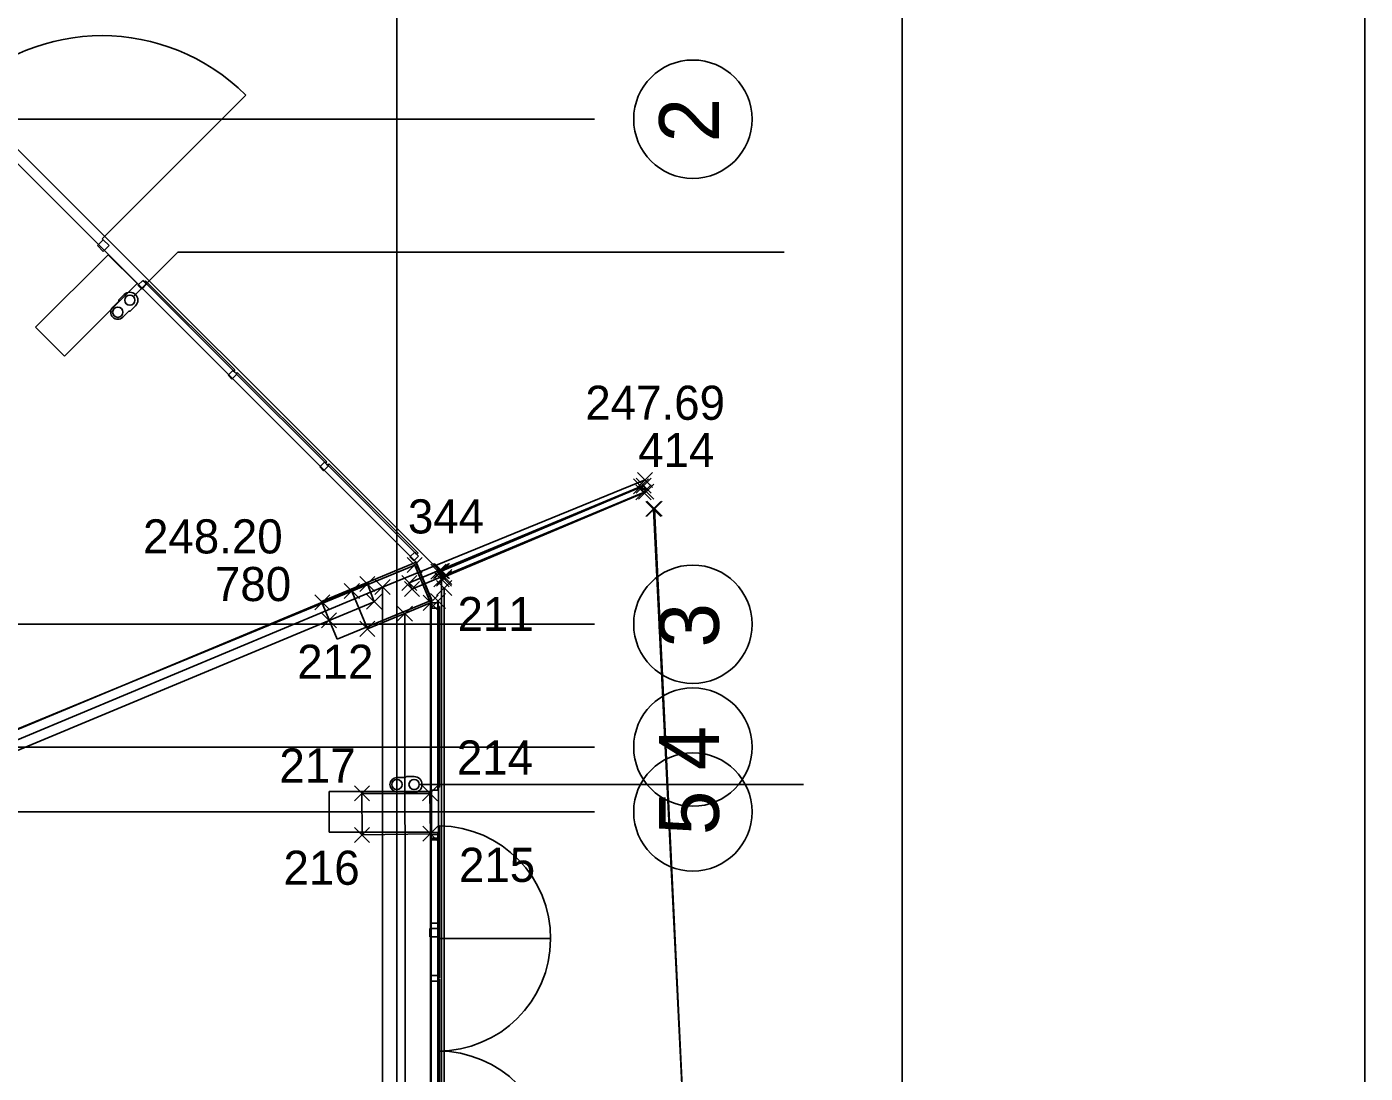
# Model space of a CAD drawing. Extents: x -264205 to -263659, y -1242401 to -1242060.
# Drawn here: x -263800.96 to -263781.36, y -1242108.71 to -1242093.38 of the extents above; entities that cross this region are included whole.
import ezdxf

# ---------------------------------------------------------------- set-up
doc = ezdxf.new("R2010")
doc.units = 0
for name, color, linetype in [('BOD_CISLO', 7, 'Continuous'), ('BOD_SYMBOL', 7, 'Continuous'), ('BOD_VYSKA', 7, 'Continuous'), ('KFA_SO_10-1_BETONOVE_STLPY', 7, 'Continuous'), ('KFA_SO_10-1_PLACHTY', 7, 'Continuous'), ('KFA_SO_10-1_STRECHY', 7, 'Continuous'), ('KFA_SO_10-1_TRIBUNA_C_OBVOD', 7, 'Continuous'), ('KFA_SO_10-1_ZABRADLIE_STADION', 7, 'Continuous'), ('OBRUBNIKY_KOMUNIKACIE_PROJEKT', 7, 'Continuous'), ('OSI_STAVBY_KFA', 7, 'Continuous'), ('SITUACIA_DSP_2D', 7, 'Continuous')]:
    doc.layers.add(name, color=color, linetype=linetype)

msp = doc.modelspace()

# ---------------------------------------------------------------- linework, layer by layer
at = {"layer": 'BOD_SYMBOL'}
for p, q in [((-263792.08, -1242100.224), (-263791.859, -1242100.002)), ((-263791.859, -1242100.224), (-263792.08, -1242100.002)), ((-263792.041, -1242100.215), (-263791.819, -1242099.994)), ((-263791.819, -1242100.215), (-263792.041, -1242099.994)), ((-263792.019, -1242100.13), (-263791.799, -1242099.909)), ((-263791.799, -1242100.13), (-263792.019, -1242099.909)), ((-263792.044, -1242100.312), (-263791.823, -1242100.09)), ((-263791.823, -1242100.312), (-263792.044, -1242100.09)), ((-263792.004, -1242100.302), (-263791.783, -1242100.08)), ((-263791.783, -1242100.302), (-263792.004, -1242100.08)), ((-263791.899, -1242100.556), (-263791.678, -1242100.335)), ((-263791.678, -1242100.556), (-263791.899, -1242100.335)), ((-263791.882, -1242100.551), (-263791.66, -1242100.329)), ((-263791.66, -1242100.551), (-263791.882, -1242100.329)), ((-263795.394, -1242101.377), (-263795.174, -1242101.157)), ((-263795.174, -1242101.377), (-263795.394, -1242101.157)), ((-263795.394, -1242101.377), (-263795.174, -1242101.157)), ((-263795.174, -1242101.377), (-263795.394, -1242101.157)), ((-263795.009, -1242101.461), (-263794.788, -1242101.241)), ((-263794.788, -1242101.461), (-263795.009, -1242101.241)), ((-263794.993, -1242101.463), (-263794.772, -1242101.242)), ((-263794.772, -1242101.463), (-263794.993, -1242101.242)), ((-263796.088, -1242101.654), (-263795.867, -1242101.433)), ((-263795.867, -1242101.654), (-263796.088, -1242101.433)), ((-263795.474, -1242101.637), (-263795.253, -1242101.417)), ((-263795.253, -1242101.637), (-263795.474, -1242101.417)), ((-263795.046, -1242101.475), (-263794.824, -1242101.255)), ((-263794.824, -1242101.475), (-263795.046, -1242101.255)), ((-263795.003, -1242101.583), (-263794.781, -1242101.363)), ((-263794.781, -1242101.583), (-263795.003, -1242101.363)), ((-263794.965, -1242101.573), (-263794.743, -1242101.352)), ((-263794.743, -1242101.573), (-263794.965, -1242101.352)), ((-263794.959, -1242101.551), (-263794.738, -1242101.329)), ((-263794.738, -1242101.551), (-263794.959, -1242101.329)), ((-263796.315, -1242101.758), (-263796.094, -1242101.538)), ((-263796.094, -1242101.758), (-263796.315, -1242101.538)), ((-263795.865, -1242101.698), (-263795.644, -1242101.478)), ((-263795.644, -1242101.698), (-263795.865, -1242101.478)), ((-263795.435, -1242101.728), (-263795.214, -1242101.507)), ((-263795.214, -1242101.728), (-263795.435, -1242101.507)), ((-263794.963, -1242101.711), (-263794.742, -1242101.491)), ((-263794.742, -1242101.711), (-263794.963, -1242101.491)), ((-263796.745, -1242101.923), (-263796.524, -1242101.701)), ((-263796.524, -1242101.923), (-263796.745, -1242101.701)), ((-263795.987, -1242101.914), (-263795.766, -1242101.693)), ((-263795.766, -1242101.914), (-263795.987, -1242101.693)), ((-263795.161, -1242101.93), (-263794.94, -1242101.708)), ((-263794.94, -1242101.93), (-263795.161, -1242101.708)), ((-263795.161, -1242101.93), (-263794.94, -1242101.708)), ((-263794.94, -1242101.93), (-263795.161, -1242101.708)), ((-263795.052, -1242101.904), (-263794.831, -1242101.684)), ((-263794.831, -1242101.904), (-263795.052, -1242101.684)), ((-263796.649, -1242102.188), (-263796.427, -1242101.968)), ((-263796.427, -1242102.188), (-263796.649, -1242101.968)), ((-263795.539, -1242102.09), (-263795.318, -1242101.87)), ((-263795.318, -1242102.09), (-263795.539, -1242101.87)), ((-263796.085, -1242102.311), (-263795.865, -1242102.09)), ((-263795.865, -1242102.311), (-263796.085, -1242102.09)), ((-263796.166, -1242104.722), (-263795.945, -1242104.502)), ((-263795.945, -1242104.722), (-263796.166, -1242104.502)), ((-263795.171, -1242104.722), (-263794.949, -1242104.502)), ((-263794.949, -1242104.722), (-263795.171, -1242104.502)), ((-263796.165, -1242105.332), (-263795.943, -1242105.11)), ((-263795.943, -1242105.332), (-263796.165, -1242105.11)), ((-263795.165, -1242105.312), (-263794.943, -1242105.092)), ((-263794.943, -1242105.312), (-263795.165, -1242105.092))]:
    msp.add_line(p, q, dxfattribs=at)
at = {"layer": 'KFA_SO_10-1_BETONOVE_STLPY'}
for points in [[(-263795.284, -1242101.267), (-263795.051, -1242101.819), (-263795.975, -1242102.2), (-263796.204, -1242101.648)], [(-263795.06, -1242104.612), (-263795.054, -1242105.202), (-263796.054, -1242105.221), (-263796.056, -1242104.612)]]:
    msp.add_lwpolyline(points, close=True, dxfattribs=at)
at = {"layer": 'KFA_SO_10-1_PLACHTY'}
for p, q in [((-263794.861, -1242132.596), (-263794.852, -1242101.601)), ((-263794.907, -1242129.078), (-263794.942, -1242101.794))]:
    msp.add_line(p, q, dxfattribs=at)
for points in [[(-263791.933, -1242100.201), (-263791.97, -1242100.113), (-263795.363, -1242101.527), (-263795.324, -1242101.617)], [(-263794.849, -1242101.44), (-263791.894, -1242100.191), (-263791.93, -1242100.104), (-263794.883, -1242101.352)], [(-263790.203, -1242132.578), (-263790.235, -1242132.574), (-263791.771, -1242100.44), (-263791.789, -1242100.445)], [(-263794.892, -1242101.473), (-263794.935, -1242101.365), (-263794.899, -1242101.351), (-263794.854, -1242101.462)]]:
    msp.add_lwpolyline(points, close=True, dxfattribs=at)
msp.add_lwpolyline([(-263795.396, -1242226.823), (-263795.427, -1242195.892), (-263795.456, -1242167.905), (-263795.427, -1242160.909), (-263795.402, -1242132.887), (-263795.428, -1242101.98)], dxfattribs=at)
at = {"layer": 'KFA_SO_10-1_STRECHY'}
msp.add_line((-263795.734, -1242227.196), (-263795.754, -1242101.588), dxfattribs=at)
msp.add_lwpolyline([(-263791.909, -1242100.019), (-263795.754, -1242101.588), (-263814.432, -1242109.405)], dxfattribs=at)
at = {"layer": 'KFA_SO_10-1_TRIBUNA_C_OBVOD'}
msp.add_line((-263811.9, -1242108.121), (-263795.284, -1242101.267), dxfattribs=at)
msp.add_lwpolyline([(-263795.284, -1242101.267), (-263795.051, -1242101.819), (-263795.059, -1242226.991), (-263795.286, -1242227.548)], dxfattribs=at)
at = {"layer": 'KFA_SO_10-1_ZABRADLIE_STADION'}
msp.add_line((-263796.634, -1242101.812), (-263811.897, -1242108.179), dxfattribs=at)
msp.add_lwpolyline([(-263811.897, -1242108.179), (-263811.779, -1242108.436), (-263796.538, -1242102.078), (-263795.877, -1242101.803), (-263795.977, -1242101.543), (-263796.634, -1242101.812)], dxfattribs=at)
at = {"layer": 'OBRUBNIKY_KOMUNIKACIE_PROJEKT'}
for p, q in [((-263781.364, -1242208.936), (-263781.371, -1242084.903)), ((-263808.968, -1242087.307), (-263794.893, -1242101.382)), ((-263794.893, -1242101.382), (-263794.893, -1242227.382))]:
    msp.add_line(p, q, dxfattribs=at)
at = {"layer": 'OSI_STAVBY_KFA'}
for p, q in [((-263795.543, -1242083.237), (-263795.543, -1242246.707)), ((-263792.653, -1242094.732), (-263911.523, -1242094.732)), ((-263792.653, -1242094.732), (-263792.653, -1242094.732)), ((-263792.653, -1242102.132), (-263911.523, -1242102.132)), ((-263792.653, -1242102.132), (-263792.653, -1242102.132)), ((-263792.653, -1242103.932), (-263911.523, -1242103.932)), ((-263792.653, -1242103.932), (-263792.653, -1242103.932)), ((-263792.653, -1242104.882), (-263911.523, -1242104.882)), ((-263792.653, -1242104.882), (-263792.653, -1242104.882))]:
    msp.add_line(p, q, dxfattribs=at)
for centre in [(-263791.21, -1242094.733), (-263791.21, -1242102.133), (-263791.21, -1242103.933), (-263791.21, -1242104.883)]:
    msp.add_circle(centre, 0.867, dxfattribs=at)
at = {"layer": 'SITUACIA_DSP_2D'}
for p, q in [((-263788.143, -1242233.636), (-263788.143, -1242082.64)), ((-263781.364, -1242208.936), (-263781.371, -1242084.903)), ((-263808.968, -1242087.307), (-263794.893, -1242101.382)), ((-263795.272, -1242101.215), (-263808.8, -1242087.687)), ((-263799.862, -1242096.484), (-263797.758, -1242094.38)), ((-263799.844, -1242096.501), (-263799.929, -1242096.586)), ((-263799.844, -1242096.501), (-263799.862, -1242096.484)), ((-263799.759, -1242096.586), (-263799.844, -1242096.501)), ((-263799.774, -1242096.719), (-263800.834, -1242097.779)), ((-263799.929, -1242096.586), (-263799.844, -1242096.671)), ((-263799.844, -1242096.671), (-263799.759, -1242096.586)), ((-263799.349, -1242097.143), (-263799.774, -1242096.719)), ((-263799.402, -1242097.332), (-263798.754, -1242096.683)), ((-263798.754, -1242096.683), (-263789.874, -1242096.683)), ((-263799.336, -1242097.165), (-263799.266, -1242097.095)), ((-263799.266, -1242097.095), (-263799.237, -1242097.123)), ((-263799.242, -1242097.118), (-263799.225, -1242097.1)), ((-263797.934, -1242098.426), (-263799.242, -1242097.118)), ((-263799.237, -1242097.123), (-263799.209, -1242097.151)), ((-263799.225, -1242097.1), (-263797.916, -1242098.408)), ((-263800.41, -1242098.203), (-263799.349, -1242097.143)), ((-263799.538, -1242097.303), (-263799.617, -1242097.381)), ((-263799.617, -1242097.381), (-263799.538, -1242097.303)), ((-263799.28, -1242097.222), (-263799.336, -1242097.165)), ((-263799.209, -1242097.151), (-263799.28, -1242097.222)), ((-263799.705, -1242097.489), (-263799.617, -1242097.401)), ((-263799.617, -1242097.401), (-263799.617, -1242097.381)), ((-263799.451, -1242097.547), (-263799.373, -1242097.468)), ((-263799.559, -1242097.635), (-263799.471, -1242097.547)), ((-263799.471, -1242097.547), (-263799.451, -1242097.547)), ((-263800.834, -1242097.779), (-263800.41, -1242098.203)), ((-263798.017, -1242098.485), (-263797.946, -1242098.414)), ((-263797.961, -1242098.541), (-263798.017, -1242098.485)), ((-263797.89, -1242098.47), (-263797.961, -1242098.541)), ((-263797.946, -1242098.414), (-263797.918, -1242098.442)), ((-263797.916, -1242098.408), (-263797.934, -1242098.426)), ((-263797.918, -1242098.442), (-263797.89, -1242098.47)), ((-263797.898, -1242098.462), (-263797.881, -1242098.444)), ((-263796.59, -1242099.77), (-263797.898, -1242098.462)), ((-263797.881, -1242098.444), (-263796.572, -1242099.752)), ((-263796.673, -1242099.828), (-263796.602, -1242099.758)), ((-263796.617, -1242099.885), (-263796.673, -1242099.828)), ((-263796.546, -1242099.814), (-263796.617, -1242099.885)), ((-263796.602, -1242099.758), (-263796.574, -1242099.786)), ((-263796.572, -1242099.752), (-263796.59, -1242099.77)), ((-263796.574, -1242099.786), (-263796.546, -1242099.814)), ((-263796.541, -1242099.784), (-263796.558, -1242099.802)), ((-263796.558, -1242099.802), (-263795.25, -1242101.11)), ((-263795.232, -1242101.092), (-263796.541, -1242099.784)), ((-263796.648, -1242101.799), (-263795.262, -1242101.225)), ((-263795.354, -1242101.148), (-263795.283, -1242101.077)), ((-263795.297, -1242101.204), (-263795.354, -1242101.148)), ((-263795.227, -1242101.134), (-263795.297, -1242101.204)), ((-263795.283, -1242101.077), (-263795.255, -1242101.105)), ((-263795.043, -1242101.769), (-263795.272, -1242101.215)), ((-263795.262, -1242101.225), (-263795.032, -1242101.779)), ((-263795.255, -1242101.105), (-263795.227, -1242101.134)), ((-263795.25, -1242101.11), (-263795.232, -1242101.092)), ((-263794.893, -1242101.382), (-263794.893, -1242227.382)), ((-263796.418, -1242102.353), (-263796.648, -1242101.799)), ((-263795.032, -1242101.779), (-263796.418, -1242102.353)), ((-263795.043, -1242101.769), (-263795.043, -1242226.995)), ((-263794.943, -1242101.819), (-263795.043, -1242101.819)), ((-263795.043, -1242101.819), (-263795.043, -1242101.899)), ((-263794.943, -1242101.859), (-263794.943, -1242101.819)), ((-263795.043, -1242101.899), (-263794.943, -1242101.899)), ((-263794.943, -1242101.899), (-263794.943, -1242101.859)), ((-263794.943, -1242104.522), (-263794.943, -1242101.872)), ((-263794.943, -1242101.872), (-263794.918, -1242101.872)), ((-263794.918, -1242101.872), (-263794.918, -1242104.522)), ((-263795.418, -1242104.379), (-263795.404, -1242104.365)), ((-263795.293, -1242104.365), (-263795.404, -1242104.365)), ((-263795.404, -1242104.365), (-263795.293, -1242104.365)), ((-263795.543, -1242104.379), (-263795.418, -1242104.379)), ((-263795.218, -1242104.482), (-263789.589, -1242104.482)), ((-263794.943, -1242104.482), (-263795.043, -1242104.482)), ((-263795.043, -1242104.482), (-263795.043, -1242104.562)), ((-263795.043, -1242104.562), (-263794.943, -1242104.562)), ((-263794.943, -1242104.522), (-263794.943, -1242104.482)), ((-263794.918, -1242104.522), (-263794.943, -1242104.522)), ((-263794.943, -1242104.562), (-263794.943, -1242104.522)), ((-263795.038, -1242104.582), (-263796.538, -1242104.582)), ((-263796.538, -1242104.582), (-263796.538, -1242105.182)), ((-263795.543, -1242104.585), (-263795.418, -1242104.585)), ((-263795.418, -1242104.585), (-263795.404, -1242104.599)), ((-263795.404, -1242104.599), (-263795.293, -1242104.599)), ((-263795.038, -1242105.182), (-263795.038, -1242104.582)), ((-263794.918, -1242105.087), (-263794.918, -1242106.737)), ((-263796.538, -1242105.182), (-263795.038, -1242105.182)), ((-263795.043, -1242105.267), (-263795.043, -1242105.187)), ((-263795.043, -1242105.187), (-263794.943, -1242105.187)), ((-263795.043, -1242105.292), (-263795.043, -1242105.212)), ((-263795.043, -1242105.212), (-263794.943, -1242105.212)), ((-263794.943, -1242105.267), (-263795.043, -1242105.267)), ((-263794.943, -1242105.292), (-263795.043, -1242105.292)), ((-263794.943, -1242105.187), (-263794.943, -1242105.227)), ((-263794.943, -1242107.312), (-263794.943, -1242105.212)), ((-263794.943, -1242105.212), (-263794.918, -1242105.212)), ((-263794.943, -1242105.212), (-263794.943, -1242105.252)), ((-263794.943, -1242105.227), (-263794.943, -1242105.267)), ((-263794.918, -1242105.252), (-263794.943, -1242105.252)), ((-263794.943, -1242105.252), (-263794.943, -1242106.552)), ((-263794.943, -1242105.252), (-263794.943, -1242105.292)), ((-263794.918, -1242105.212), (-263794.918, -1242107.312)), ((-263794.918, -1242106.552), (-263794.918, -1242105.252)), ((-263794.943, -1242106.512), (-263795.043, -1242106.512)), ((-263795.043, -1242106.512), (-263795.043, -1242106.592)), ((-263794.943, -1242106.552), (-263794.943, -1242106.512)), ((-263795.063, -1242106.712), (-263795.063, -1242106.592)), ((-263795.063, -1242106.592), (-263794.943, -1242106.592)), ((-263794.943, -1242106.712), (-263795.063, -1242106.712)), ((-263795.043, -1242106.592), (-263794.943, -1242106.592)), ((-263794.943, -1242106.552), (-263794.918, -1242106.552)), ((-263794.943, -1242106.592), (-263794.943, -1242106.552)), ((-263794.943, -1242106.592), (-263794.943, -1242106.712)), ((-263794.943, -1242106.712), (-263794.943, -1242106.737)), ((-263794.943, -1242106.737), (-263793.293, -1242106.737)), ((-263794.943, -1242107.282), (-263795.043, -1242107.282)), ((-263795.043, -1242107.282), (-263795.043, -1242107.362)), ((-263794.943, -1242107.272), (-263794.943, -1242107.282)), ((-263794.943, -1242107.362), (-263794.943, -1242107.272)), ((-263794.918, -1242107.312), (-263794.943, -1242107.312)), ((-263795.043, -1242107.362), (-263794.943, -1242107.362)), ((-263794.918, -1242107.332), (-263794.943, -1242107.332)), ((-263794.943, -1242107.332), (-263794.943, -1242109.432)), ((-263794.918, -1242109.432), (-263794.918, -1242107.332))]:
    msp.add_line(p, q, dxfattribs=at)
for centre in [(-263799.455, -1242097.385), (-263799.632, -1242097.562), (-263795.543, -1242104.482), (-263795.293, -1242104.482)]:
    msp.add_circle(centre, 0.075, dxfattribs=at)
for centre, radius, start, end in [((-263799.862, -1242096.484), 2.975, 45.0001, 135.0001), ((-263799.455, -1242097.385), 0.117, 315, 135), ((-263799.632, -1242097.562), 0.103, 135, 315), ((-263795.293, -1242104.482), 0.117, 270, 90), ((-263795.543, -1242104.482), 0.103, 90, 270), ((-263794.943, -1242106.737), 1.65, 270, 89.1318), ((-263794.943, -1242110.037), 1.65, 270.8682, 90)]:
    msp.add_arc(centre, radius, start, end, dxfattribs=at)

# ---------------------------------------------------------------- texts
at = {"layer": 'BOD_CISLO'}
for s, p in [('414', (-263792.01, -1242099.831)), ('344', (-263795.383, -1242100.803)), ('780', (-263798.208, -1242101.794)), ('211', (-263794.656, -1242102.234)), ('212', (-263797.004, -1242102.933)), ('217', (-263797.265, -1242104.453)), ('214', (-263794.665, -1242104.336)), ('216', (-263797.205, -1242105.951)), ('215', (-263794.635, -1242105.909))]:
    msp.add_text(s, height=0.5, dxfattribs=at).set_placement(p)
at = {"layer": 'BOD_VYSKA'}
for s, p in [('247.69', (-263792.785, -1242099.138)), ('248.20', (-263799.262, -1242101.096))]:
    msp.add_text(s, height=0.5, dxfattribs=at).set_placement(p)
at = {"layer": 'OSI_STAVBY_KFA'}
for s, p in [('2', (-263790.829, -1242095.073)), ('3', (-263790.829, -1242102.473)), ('4', (-263790.829, -1242104.273)), ('5', (-263790.829, -1242105.223))]:
    msp.add_text(s, height=0.875, rotation=90, dxfattribs=at).set_placement(p)

doc.saveas('drawing.dxf')
